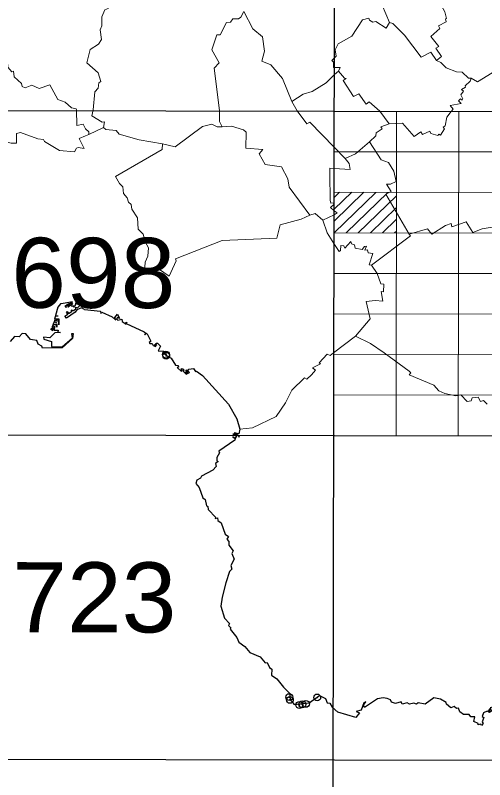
# Model space of a CAD drawing. Extents: x 483847 to 488453, y 4383581 to 4386795.
# Drawn here: x 488024.7 to 488155.4, y 4385556 to 4385768.9 of the extents above; entities that cross this region are included whole.
import ezdxf
from ezdxf.enums import TextEntityAlignment as Align

# ---------------------------------------------------------------- set-up
doc = ezdxf.new("R2010")
doc.units = 0
doc.header["$LTSCALE"] = 3.8
doc.header["$PDMODE"] = 32
doc.header["$PDSIZE"] = 1.9
doc.linetypes.add('DOTTED', pattern=[1.5, 0.3, -1.2])
for name, color, linetype, lineweight in [('1', 7, 'Continuous', 13), ('2', 7, 'DOTTED', 13), ('3', 7, 'Continuous', 25)]:
    doc.layers.add(name, color=color, linetype=linetype, lineweight=lineweight)

msp = doc.modelspace()

# ---------------------------------------------------------------- linework, layer by layer
at = {"layer": '1', "lineweight": 25}
for p, q in [((488112.88, 4385380.89), (488113.91, 4385922.84)), ((487836.45, 4385742.71), (488390.69, 4385741.65)), ((487836.28, 4385652.38), (488390.51, 4385651.32)), ((487836.1, 4385562.06), (488390.34, 4385561))]:
    msp.add_line(p, q, dxfattribs=at)
at = {"layer": '1'}
for p, q in [((488130.71, 4385651.81), (488130.88, 4385742.13)), ((488148.03, 4385651.77), (488148.2, 4385742.1)), ((488252.1, 4385730.61), (488113.54, 4385730.88)), ((488113.5, 4385708.29), (488125.1, 4385719.55)), ((488113.51, 4385714.84), (488118.38, 4385719.57)), ((488113.51, 4385711.57), (488121.73, 4385719.56)), ((488252.08, 4385719.32), (488113.52, 4385719.58)), ((488113.52, 4385718.12), (488115.02, 4385719.57)), ((488116.87, 4385708.28), (488128.46, 4385719.55)), ((488120.22, 4385708.28), (488130.84, 4385718.59)), ((488123.58, 4385708.27), (488130.84, 4385715.32)), ((488126.94, 4385708.26), (488130.83, 4385712.05)), ((488252.06, 4385708.03), (488113.5, 4385708.3)), ((488130.29, 4385708.26), (488130.83, 4385708.77)), ((488252.04, 4385696.74), (488113.48, 4385697)), ((488252.02, 4385685.45), (488113.45, 4385685.72)), ((488252, 4385674.16), (488113.43, 4385674.42)), ((488251.98, 4385662.87), (488113.41, 4385663.13))]:
    msp.add_line(p, q, dxfattribs=at)
at = {"layer": '3', "lineweight": 13}
for p, q in [((488114.68, 4385753.31), (488113.61, 4385752.36)), ((488128.85, 4385738.63), (488126.23, 4385742.14)), ((488049.29, 4385737.57), (488045.21, 4385735.67)), ((488045.21, 4385735.67), (488044.24, 4385735.32)), ((488113.53, 4385732.09), (488116.58, 4385728.96)), ((488113.45, 4385713.32), (488110.37, 4385711.76))]:
    msp.add_line(p, q, dxfattribs=at)
at = {"layer": '3'}
for p, q in [((488086.15, 4385651.98), (488086.42, 4385651.98)), ((488086.42, 4385651.98), (488086.56, 4385651.98))]:
    msp.add_line(p, q, dxfattribs=at)
at = {"layer": '3', "lineweight": 13}
for points in [[(488124.01, 4385784.53), (488123.04, 4385785.01), (488118.94, 4385782.4), (488120.52, 4385779.91), (488119.68, 4385779.47), (488119.12, 4385778.53), (488118.29, 4385778.32), (488119.96, 4385773.47), (488119.94, 4385772.41), (488120.21, 4385772.16), (488120.45, 4385772.57), (488123.53, 4385772.59), (488124.72, 4385771.88), (488126.83, 4385771.68), (488128.94, 4385766.85)], [(488049.75, 4385773.46), (488050.77, 4385772.46), (488050.56, 4385770.76), (488049.63, 4385770.35), (488048.84, 4385768.47), (488048.78, 4385765.93), (488048.33, 4385764.78), (488048.72, 4385762.09), (488047.9, 4385760.81), (488045.59, 4385759.36), (488044.65, 4385755.61), (488047.78, 4385752.85), (488048.56, 4385750.38), (488048, 4385750.09), (488047.79, 4385748.57), (488046.83, 4385747.57), (488046.39, 4385742.51)], [(488142.8, 4385773.04), (488143.79, 4385771.72), (488143.39, 4385771.45), (488144.31, 4385769.86), (488144.8, 4385767.97), (488144.44, 4385767.88), (488144.71, 4385767.05), (488142.53, 4385765.92), (488142.92, 4385765.15), (488140.39, 4385762.91), (488142.6, 4385760.21), (488141.78, 4385759.71), (488143.33, 4385757.36), (488141.96, 4385756.24)], [(488088.33, 4385769.94), (488087.5, 4385768.3), (488086.84, 4385767.85), (488085.33, 4385767.84), (488084.6, 4385766.96), (488083.55, 4385766.81), (488081.77, 4385763.45), (488080.86, 4385763.37), (488079.47, 4385759.21), (488081.5, 4385755.58), (488080.11, 4385754.16), (488081.61, 4385742.34)], [(488088.33, 4385769.94), (488090.83, 4385765.09), (488093.55, 4385762.84), (488094.13, 4385758.85), (488093.38, 4385756.04), (488095.83, 4385755.09), (488099.1, 4385751.26), (488101.67, 4385744.82), (488103.17, 4385742.23)], [(488128.94, 4385766.85), (488127.94, 4385765.3), (488125.09, 4385767.11), (488124.26, 4385766.97), (488123.3, 4385767.48), (488123.19, 4385768.04), (488121.39, 4385767.57), (488118.43, 4385763.02), (488114.62, 4385760.93), (488113.73, 4385759.22), (488114.04, 4385757.45), (488113.64, 4385757.14)], [(488141.96, 4385756.24), (488140.42, 4385758.57), (488137.71, 4385757.15), (488133.08, 4385763.35), (488129.81, 4385766.61), (488128.94, 4385766.85)], [(488010.19, 4385753.41), (488013.58, 4385754.39), (488014.44, 4385755.32), (488016.68, 4385755.85), (488019.52, 4385757.65), (488020.09, 4385757.54), (488022.57, 4385755.95), (488022.64, 4385754.41), (488023.77, 4385753.09), (488024.23, 4385753.27), (488024.37, 4385751.69), (488026.41, 4385749.83), (488026.66, 4385749.04), (488027.47, 4385748.64), (488029.35, 4385749.4), (488031.4, 4385748.44), (488034.37, 4385749.48), (488036.6, 4385745.36), (488038.6, 4385744.62), (488040.41, 4385743.11), (488041.71, 4385742.84), (488041.75, 4385742.54)], [(488113.64, 4385757.14), (488112.8, 4385756.3), (488113.29, 4385755.76), (488113.35, 4385754.35), (488113.62, 4385754.31)], [(488141.96, 4385756.24), (488143.2, 4385755.72), (488144.67, 4385754.18), (488147.51, 4385753.12), (488149.09, 4385753.01), (488150.85, 4385751.37), (488151.64, 4385751.38)], [(488114.68, 4385753.31), (488115.13, 4385754.28), (488113.62, 4385754.31)], [(488167.53, 4385745.92), (488167.8, 4385746.29), (488163.29, 4385750.45), (488161.13, 4385754.57), (488158.69, 4385753.6), (488153.35, 4385750.3), (488151.64, 4385751.38)], [(488101.67, 4385744.82), (488104.84, 4385746.91), (488107.34, 4385747.62), (488111.3, 4385750.05), (488113.61, 4385752.36)], [(488114.68, 4385753.31), (488116.35, 4385751.36), (488116.88, 4385751.24), (488116.01, 4385750.67), (488118.87, 4385746.24), (488120.38, 4385746.99), (488122.4, 4385744.11), (488123.28, 4385744.76), (488126.23, 4385742.14)], [(488151.64, 4385751.38), (488151.35, 4385750.47), (488149.96, 4385749.17), (488150.04, 4385748.82), (488148.93, 4385748.21), (488149.49, 4385747.72), (488148.74, 4385746.69), (488149.28, 4385745.58), (488149.14, 4385745.26), (488148.62, 4385745.63), (488148.13, 4385745.02), (488148.85, 4385744.27), (488145.8, 4385743.78), (488146.61, 4385742.76), (488146.08, 4385742.07)], [(488041.75, 4385742.54), (488041.85, 4385738.18), (488043.65, 4385738.5), (488044.26, 4385737.24)], [(488046.39, 4385742.51), (488046.02, 4385740.83), (488048.87, 4385739.14), (488049.57, 4385739.2), (488049.29, 4385737.57)], [(488081.61, 4385742.34), (488081.58, 4385739.32), (488082.27, 4385737.84)], [(488103.17, 4385742.23), (488105.92, 4385738.6), (488106.71, 4385739.1), (488113.53, 4385732.09)], [(488146.08, 4385742.07), (488144.84, 4385740.45), (488144.37, 4385738.11), (488143.82, 4385737.68), (488144.17, 4385737.2), (488143.1, 4385735.46), (488142.65, 4385735.71), (488142.35, 4385735.36), (488140.37, 4385735.98), (488140.13, 4385736.59), (488138.04, 4385735.7), (488137.62, 4385736.36), (488135.76, 4385735.09), (488132.51, 4385738.83), (488128.85, 4385738.63)], [(488044.26, 4385737.24), (488045.16, 4385736.38), (488045.21, 4385735.67)], [(488065.75, 4385733.07), (488059.25, 4385734.15), (488053.6, 4385735.77), (488052.83, 4385736.74), (488049.91, 4385737.01), (488049.29, 4385737.57)], [(488082.27, 4385737.84), (488080.91, 4385737.76), (488079.4, 4385738.58), (488076.83, 4385737.89), (488069.26, 4385732.25), (488065.75, 4385733.07)], [(488082.27, 4385737.84), (488084.92, 4385737.95), (488088.29, 4385736.99), (488088.97, 4385736.29), (488088.89, 4385731.83), (488093.6, 4385731.47), (488092.57, 4385730.29), (488094.3, 4385727.34), (488098.82, 4385726.7), (488100.58, 4385723.35), (488100.98, 4385721.02), (488106.76, 4385713.24)], [(488123.36, 4385733.64), (488125.12, 4385735.26), (488125.2, 4385736.14), (488126.82, 4385737.27), (488126.48, 4385737.82), (488128.85, 4385738.63)], [(488011.6, 4385722.5), (488012.45, 4385722.15), (488013.28, 4385722.38), (488013.91, 4385723.4), (488012.77, 4385724.16), (488012.68, 4385724.92), (488016.92, 4385727.65), (488017.76, 4385730.7), (488017.86, 4385732.52), (488019.92, 4385734.21), (488023.59, 4385733.21), (488025.05, 4385733.23), (488025.1, 4385735.93), (488026.16, 4385736.24), (488030.99, 4385734.44), (488032.57, 4385734.28), (488032.85, 4385733.67), (488037.07, 4385731.22), (488041.25, 4385730.88), (488041.77, 4385731.88), (488042.24, 4385732.05), (488043.87, 4385731.73), (488042.49, 4385734.53), (488044.24, 4385735.32)], [(488065.75, 4385733.07), (488065.64, 4385731.51), (488052.66, 4385723.98), (488053.74, 4385722), (488054.71, 4385721.09), (488054.85, 4385719.25), (488055.83, 4385718), (488056.21, 4385716.79), (488056.97, 4385716.19), (488057.19, 4385714.83), (488058.77, 4385712.42), (488058.89, 4385709.28), (488060.28, 4385707.91), (488060.87, 4385705.76), (488061.85, 4385704.11), (488061.58, 4385701.75), (488060.85, 4385700.14), (488060.7, 4385697.28)], [(488116.58, 4385728.96), (488119.47, 4385730.25), (488123.36, 4385733.64)], [(488123.36, 4385733.64), (488126.61, 4385728.57), (488128.66, 4385727.82), (488130.09, 4385725.49), (488130.78, 4385722.57), (488129.21, 4385721.87), (488128.05, 4385721.82), (488129.34, 4385719.78), (488127.89, 4385719.03), (488134.38, 4385707.9)], [(488116.58, 4385728.96), (488117.68, 4385727.56), (488117.98, 4385725.93), (488113.51, 4385726.22)], [(488113.51, 4385726.22), (488112.27, 4385726.24), (488112.25, 4385724.58), (488112.35, 4385717.35), (488112.53, 4385716.54), (488113.32, 4385716.59), (488113.39, 4385716.14), (488112.49, 4385715.3), (488113.45, 4385714.45)], [(488110.37, 4385711.76), (488108.18, 4385713.68), (488106.76, 4385713.24)], [(488113.45, 4385714.45), (488114.36, 4385713.81), (488113.45, 4385713.32)], [(488106.76, 4385713.24), (488104.28, 4385712.12), (488098.48, 4385710.49), (488097.53, 4385706.77), (488082.36, 4385706.19), (488069.32, 4385701), (488069.55, 4385700.51), (488068.02, 4385697.24)], [(488110.37, 4385711.76), (488111.5, 4385708.27), (488113.42, 4385705.29)], [(488167.44, 4385713.07), (488158.57, 4385710.07), (488154.66, 4385709.36), (488152.11, 4385708.38), (488150.26, 4385711.36), (488146.26, 4385709.98), (488146.02, 4385710.9), (488144.44, 4385710.34), (488140.68, 4385707.94), (488139.48, 4385709.35), (488134.38, 4385707.9)], [(488134.38, 4385707.9), (488134.77, 4385707.46), (488123.91, 4385699.23), (488125.5, 4385696.97)], [(488113.42, 4385705.29), (488114.88, 4385703.08), (488115.23, 4385703.39), (488115.33, 4385704.78), (488116.19, 4385704.69), (488116.45, 4385704.01), (488118.14, 4385705.91), (488118.35, 4385705.21), (488119.14, 4385704.98), (488119.37, 4385704), (488121.26, 4385703.63), (488121.98, 4385704.52), (488122.46, 4385704.57), (488122.01, 4385703.47), (488122.74, 4385703.52), (488122.99, 4385702.7), (488124.23, 4385702.57), (488123.22, 4385699.38), (488123.91, 4385699.23)], [(488060.7, 4385697.28), (488060.65, 4385696.91), (488061.37, 4385697.27)], [(488061.37, 4385697.27), (488064.36, 4385698.44), (488066.08, 4385697.25)], [(488066.08, 4385697.25), (488067.57, 4385696.17), (488068.02, 4385697.24)], [(488125.5, 4385696.97), (488126.5, 4385694.09), (488127.34, 4385694.03), (488127.2, 4385691.88), (488126.57, 4385691.91), (488127.01, 4385689.28), (488124.9, 4385689.48), (488122.4, 4385689.15), (488123.56, 4385684.32), (488119.43, 4385679.52), (488113.3, 4385674.87)], [(488119.43, 4385679.52), (488123.64, 4385677.43), (488127.38, 4385674.82), (488134.39, 4385669.72), (488134.82, 4385669.27), (488134.35, 4385668.71), (488141.26, 4385665.87), (488142.59, 4385664.33), (488144.27, 4385663.5), (488147.37, 4385662.86), (488148.76, 4385663.13), (488150.48, 4385661.34), (488151.64, 4385661.53), (488151.94, 4385662.35), (488153.6, 4385662.51), (488154.23, 4385661.31), (488155.03, 4385661.61), (488156.12, 4385660.59)], [(488113.3, 4385674.87), (488112.39, 4385674.12), (488111.57, 4385674.51), (488109.34, 4385672.11), (488109.66, 4385671.81), (488107.48, 4385670.67), (488108.29, 4385670.04), (488107.18, 4385668.77), (488105.87, 4385667.57), (488105.27, 4385667.92), (488101.7, 4385664.46), (488099.94, 4385660.92), (488097.34, 4385657.18), (488090.79, 4385653.99), (488087.26, 4385653.58)]]:
    msp.add_lwpolyline(points, dxfattribs=at)
at = {"layer": '3'}
for points in [[(488038.06, 4385688.64), (488037.27, 4385688.47), (488036.59, 4385687.56), (488035.9, 4385685.23), (488036.54, 4385685.19), (488036.49, 4385684.94), (488035.9, 4385685.2), (488035.68, 4385684.3), (488036.81, 4385684.33), (488036.84, 4385682.63), (488036.77, 4385683.94), (488035.7, 4385684.23), (488035.63, 4385683.87), (488036.34, 4385683.78), (488035.62, 4385683.79), (488035.55, 4385683.5), (488036.18, 4385683.27), (488035.55, 4385683.44), (488035.21, 4385682.77), (488036.29, 4385682.94), (488036.25, 4385682.03), (488036.19, 4385682.62), (488035.18, 4385682.67), (488035.24, 4385682.18), (488035, 4385682.28), (488034.95, 4385681.55), (488034.65, 4385681.52), (488034.88, 4385681.4), (488034.59, 4385681.41), (488035.19, 4385681.09), (488034.99, 4385681.35), (488035.24, 4385681.23), (488035.26, 4385681.87), (488035.64, 4385682.04), (488035.42, 4385682.21), (488035.74, 4385682.21)], [(488043.96, 4385686.97), (488043.12, 4385687.42), (488041.9, 4385686.86), (488041.42, 4385686.16), (488038.96, 4385684.5), (488038.49, 4385685.06), (488039.31, 4385685.67), (488039, 4385686.19), (488039.19, 4385686.36), (488039.56, 4385685.84), (488040.56, 4385686.48), (488040.26, 4385686.82), (488040.92, 4385686.64), (488041.59, 4385687.09), (488041.5, 4385687.57), (488042.01, 4385687.4), (488042.79, 4385688.11), (488042.18, 4385688.62), (488041.86, 4385688.29), (488042.16, 4385688.65), (488041.62, 4385688.53), (488041.92, 4385688.87), (488041.66, 4385689.07), (488041.3, 4385687.85), (488040.82, 4385687.56), (488041.08, 4385687.87), (488040.34, 4385687.85), (488040.11, 4385688.18), (488040.78, 4385688.48), (488040.55, 4385688.89), (488040.14, 4385688.45), (488039.82, 4385688.63), (488039.99, 4385688.33), (488039.48, 4385688.5), (488039.88, 4385687.9), (488039.46, 4385688.48), (488039.17, 4385688.26), (488039.59, 4385687.61), (488039.13, 4385688.23), (488038.71, 4385687.9), (488038.94, 4385687.49), (488038.65, 4385687.91), (488040.63, 4385689.02), (488038.06, 4385688.64)], [(488043.96, 4385686.97), (488048.43, 4385686.43), (488048.56, 4385685.8), (488048.82, 4385686.2), (488051.68, 4385684.87), (488052.72, 4385683.97), (488052.44, 4385684.73), (488053.18, 4385685.66), (488053.76, 4385684.46), (488053.15, 4385684.73), (488052.88, 4385684.35), (488053.31, 4385683.93), (488054.34, 4385684.24), (488054.52, 4385683.61)], [(488054.52, 4385683.61), (488055.59, 4385682.84), (488055.38, 4385683.22), (488055.79, 4385683.38), (488055.58, 4385683.02), (488060.58, 4385680.7), (488061.05, 4385680.36), (488060.72, 4385679.9), (488061.17, 4385680.33), (488061.43, 4385680.16), (488062.49, 4385678.16), (488062.03, 4385677.74), (488062.17, 4385677.46), (488062.85, 4385677.48), (488063.09, 4385676.87), (488063.85, 4385676.64), (488063.52, 4385676.95), (488063.92, 4385677.06), (488063.52, 4385677.06), (488063.77, 4385677.31)], [(488035.74, 4385682.21), (488035.42, 4385681.22), (488036.62, 4385681.16), (488036.58, 4385680.7), (488037.34, 4385680.5), (488035.73, 4385680.47), (488034.32, 4385679), (488032.55, 4385679.2), (488032.63, 4385678.7), (488034.76, 4385678.02), (488034.84, 4385676.64), (488037.77, 4385676.52), (488040.64, 4385679.08), (488040.48, 4385680.27), (488040.84, 4385680.22), (488040.62, 4385678.87), (488037.82, 4385676.25), (488032.26, 4385676.14), (488032.07, 4385676.71), (488031.11, 4385677.3), (488030.72, 4385678.3), (488029.51, 4385678.46)], [(488029.51, 4385678.46), (488028.94, 4385678.61), (488027.65, 4385680.16), (488026.66, 4385680.26), (488025.77, 4385679.3), (488024.53, 4385679.44), (488023.28, 4385678.05)], [(488063.77, 4385677.31), (488064.03, 4385676.88), (488063.94, 4385677.54), (488064.35, 4385677.6), (488065.12, 4385676.68), (488064.46, 4385675.41), (488066.07, 4385675.36), (488066.3, 4385674.44), (488066.53, 4385674.65), (488066.89, 4385674.06), (488068.13, 4385673.42), (488069.35, 4385671.44), (488070.09, 4385671.37), (488070.15, 4385670.91), (488069.78, 4385670.77)], [(488069.78, 4385670.77), (488071, 4385669.7), (488071.04, 4385670.48), (488071.54, 4385670.36), (488071.62, 4385669.98), (488071.26, 4385669.91), (488072.3, 4385668.88), (488073.23, 4385669.39), (488072.33, 4385669.1), (488072.13, 4385669.58), (488072.8, 4385669.5), (488072.23, 4385670.09), (488073.08, 4385669.64), (488072.8, 4385669.93), (488073.01, 4385670.34), (488074.37, 4385670.51), (488074.88, 4385669.64), (488075.14, 4385669.8), (488076.83, 4385668.59)], [(488076.83, 4385668.59), (488084.05, 4385660.6), (488086.4, 4385656.5), (488087.26, 4385653.58)], [(488085.69, 4385651.98), (488086.27, 4385651.67), (488085.96, 4385651.12), (488085.29, 4385651.48), (488085.96, 4385651.01), (488085.85, 4385650.57), (488081.35, 4385647.5), (488081.54, 4385647.05), (488080.8, 4385645.75), (488080.87, 4385644.83), (488081.21, 4385644.61), (488080.46, 4385644.09), (488080.68, 4385643.2), (488079.74, 4385642.17)], [(488085.69, 4385651.98), (488085.33, 4385652.3), (488085.63, 4385652.42), (488086.15, 4385651.98)], [(488087.26, 4385653.58), (488086.92, 4385652.3), (488085.62, 4385652.57), (488086.77, 4385651.98)], [(488086.56, 4385651.98), (488087.12, 4385651.34), (488086.77, 4385651.98)], [(488079.74, 4385642.17), (488076.58, 4385640.55), (488076.27, 4385639.92), (488075.27, 4385639.41), (488074.94, 4385638.5), (488075.87, 4385637.4), (488076.95, 4385634.45), (488077.59, 4385634.07), (488077.99, 4385632.22), (488078.3, 4385632.12)], [(488078.3, 4385632.12), (488078.39, 4385631.26), (488080.53, 4385629.04), (488080.39, 4385628.78), (488080.98, 4385628.92), (488081.13, 4385628.17), (488082.03, 4385627.52), (488083.18, 4385624.39)], [(488083.18, 4385624.39), (488084.04, 4385623.76), (488083.63, 4385622.96), (488084.17, 4385622.34), (488084.21, 4385621.32), (488085.39, 4385619.74), (488085.04, 4385619.03), (488085.64, 4385617.41), (488084.74, 4385615.64), (488084.99, 4385614.67), (488084.37, 4385613.96), (488083.35, 4385610.81), (488082.29, 4385606.84)], [(488082.29, 4385606.84), (488081.91, 4385604.3), (488082.97, 4385600.95), (488084.36, 4385599.47), (488084.12, 4385598.9), (488084.69, 4385598.28), (488084.53, 4385597.94), (488086.42, 4385595.6), (488086.93, 4385594.31), (488088.61, 4385593.12)], [(488088.61, 4385593.12), (488090.05, 4385591.38), (488092.88, 4385590.2), (488094.31, 4385588.52), (488094.88, 4385588.62), (488095.45, 4385587.28), (488096.16, 4385586.78), (488096.01, 4385585.1), (488097.51, 4385584.11), (488099.4, 4385581.81)], [(488099.4, 4385581.81), (488101.05, 4385580.1), (488101.29, 4385578.32), (488102.34, 4385576.96), (488106.53, 4385577.45), (488109.42, 4385579.44), (488111.08, 4385578.65), (488111.59, 4385577.45), (488112.25, 4385577.27), (488112.9, 4385576.22)], [(488125.52, 4385578.54), (488121.92, 4385576.08), (488121.68, 4385576.8), (488122.33, 4385577.68), (488121.76, 4385577.45), (488121.03, 4385575.38), (488119.66, 4385574.95), (488120.55, 4385574.62), (488119.48, 4385573.36), (488114.54, 4385574.77), (488112.9, 4385576.22)], [(488144.8, 4385577.05), (488144.69, 4385577.47), (488143.11, 4385578.45), (488141.26, 4385578.82), (488138.82, 4385577.02), (488136.9, 4385577.4), (488136.43, 4385576.99), (488135.63, 4385577.33), (488134.49, 4385576.99), (488133.81, 4385577.37), (488132.38, 4385577.05), (488132.15, 4385577.64), (488130.6, 4385577.18), (488129.49, 4385577.56), (488129.13, 4385578.25), (488128.29, 4385578.63), (488127.12, 4385578.83), (488125.52, 4385578.54)], [(488161.84, 4385577.6), (488161.11, 4385577.64), (488160.18, 4385576.84), (488156.93, 4385576.01), (488157.12, 4385575.48), (488156.61, 4385575.61), (488156.95, 4385575.3), (488156.57, 4385575.45), (488156.81, 4385575.15), (488156.36, 4385575.09), (488156.72, 4385574.84), (488157.35, 4385575.31), (488156.74, 4385574.69), (488156.12, 4385575.1), (488155.03, 4385574.63), (488154.7, 4385573.63), (488155.19, 4385573.31), (488154.66, 4385572.16), (488154.96, 4385571.61), (488154.52, 4385571.09), (488154.36, 4385571.43), (488153.62, 4385571.3)], [(488153.62, 4385571.3), (488153.55, 4385571.66), (488152.34, 4385572.2), (488152.67, 4385573.53), (488151.58, 4385573.49), (488151.11, 4385574.2), (488149.47, 4385574.13), (488148.45, 4385574.86), (488148.15, 4385575.94), (488147.52, 4385575.81), (488146.87, 4385576.43), (488145.99, 4385576.06), (488144.8, 4385577.05)]]:
    msp.add_lwpolyline(points, dxfattribs=at)
for p in [(488066.66, 4385674.37), (488066.74, 4385674.05), (488101, 4385579), (488108.77, 4385578.91), (488101.17, 4385578.23), (488103.81, 4385576.82), (488104.62, 4385576.98), (488105.64, 4385577.12)]:
    msp.add_point(p, dxfattribs=at)

# ---------------------------------------------------------------- texts
at = {"layer": '2', "width": 1.05}
for s, p in [('698', (488046.42, 4385687.38)), ('723', (488046.71, 4385597.04))]:
    msp.add_text(s, height=19.5, rotation=359.891, dxfattribs=at).set_placement(p, align=Align.CENTER)

doc.saveas('drawing.dxf')
